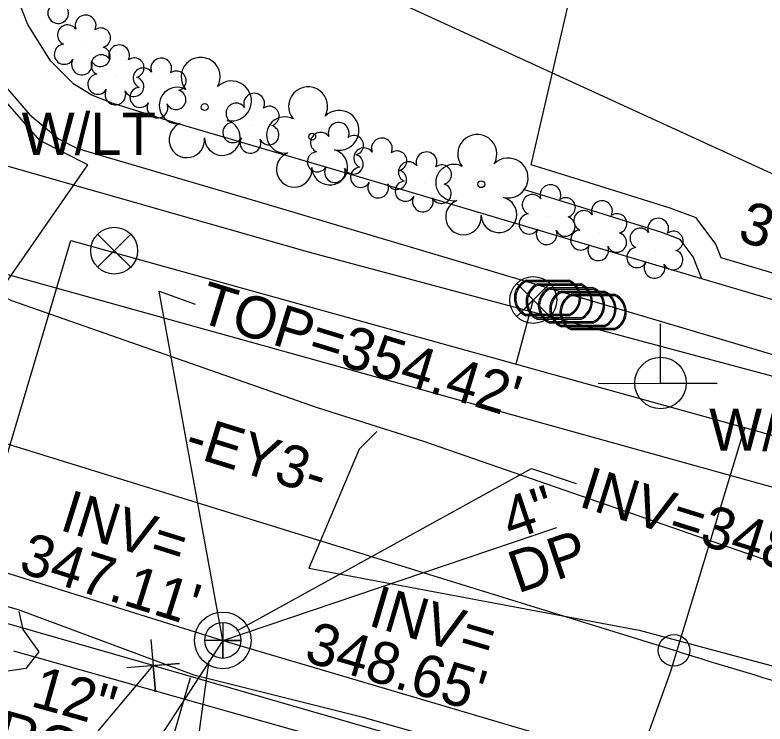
# Model space of a CAD drawing. Extents: x 2089016 to 2094354, y 862840 to 864725.
# Drawn here: x 2091722.8 to 2091794.2, y 863551.6 to 863619.1 of the extents above; entities that cross this region are included whole.
import ezdxf

# ---------------------------------------------------------------- set-up
doc = ezdxf.new("R2010")
doc.units = 0
for name, color, linetype in [('Exist Horizontal Alignment', 7, 'Continuous'), ('Exist Horizontal Alignment Station Label', 7, 'Continuous'), ('Exist Property Corner CELL', 7, 'Continuous'), ('Exist Property Line', 7, 'Continuous'), ('Exist Right of Way Easement Line', 7, 'Continuous'), ('Exist Right of Way Line', 7, 'Continuous'), ('Exist Roads Curbs', 7, 'Continuous'), ('Exist Roads EOP', 7, 'Continuous'), ('Exist Roads EOP Other', 7, 'Continuous'), ('Exist Roads EOP Other Text', 7, 'Continuous'), ('Exist Roads Soil', 7, 'Continuous'), ('Exist Structure Minor Pipes HDPE 12 Inch', 7, 'Continuous'), ('Exist Structure Minor Pipes RCP 12 Inch', 7, 'Continuous'), ('Exist Structure Minor Pipes RCP 12 Inch Text', 7, 'Continuous'), ('Exist Utilities Gas UG Line SUE LOS B', 7, 'Continuous'), ('Exist Utilities Other Unknown UG SUE LOS B', 7, 'Continuous'), ('Exist Utilities Power Joint Use Telephone Text', 7, 'Continuous'), ('Exist Utilities Sanitary Sewer Manhole Leader', 7, 'Continuous'), ('Exist Utilities Sanitary Sewer Manhole Text', 7, 'Continuous'), ('Exist Utilities Sanitary Sewer UG Line', 7, 'Continuous'), ('Exist Utilities Sanitary Sewer UG Line Invert Elevation', 7, 'Continuous'), ('Exist Utilities Sanitary Sewer UG Line Leader', 7, 'Continuous'), ('Exist Utilities Sanitary Sewer UG Line Text', 7, 'Continuous'), ('Exist Utilities Water UG Line SUE LOS B', 7, 'Continuous'), ('Exist Utilities Water UG Line SUE LOS C', 7, 'Continuous'), ('Exist Vegetation Shrub CELL', 7, 'Continuous'), ('Exist Vegetation Tree CELL', 7, 'Continuous'), ('Pattern 1', 7, 'Continuous'), ('Prop Erosion Embankment Toe Protection with Rip Rap 2 Detail CELL', 7, 'Continuous'), ('Prop SS Fill Line', 7, 'Continuous'), ('Raster_Level_0', 7, 'Continuous')]:
    doc.layers.add(name, color=color, linetype=linetype)

msp = doc.modelspace()

# ---------------------------------------------------------------- linework, layer by layer
at = {"layer": 'Exist Horizontal Alignment'}
msp.add_line((2091639.266, 863603.947), (2091785.528, 863558.655), dxfattribs=at)
msp.add_arc((2092081.334, 864513.903), 1000, 252.794123, 253.614255, dxfattribs=at)
at = {"layer": 'Exist Horizontal Alignment Station Label'}
msp.add_circle((2091785.528, 863558.655), 1.5, dxfattribs=at)
at = {"layer": 'Exist Property Corner CELL'}
msp.add_line((2091735.99, 863557.197), (2091735.99, 863557.197), dxfattribs=at)
msp.add_lwpolyline([(2091735.777, 863559.688), (2091736.203, 863554.706), (2091735.99, 863557.197), (2091738.481, 863557.41), (2091733.499, 863556.984)], dxfattribs=at)
at = {"layer": 'Exist Property Line'}
msp.add_line((2091664.477, 863472.317), (2091735.99, 863557.197), dxfattribs=at)
at = {"layer": 'Exist Right of Way Easement Line'}
for p, q in [((2091710.143, 863608.105), (2091750.865, 863596.52)), ((2091750.865, 863596.52), (2092140.908, 863492.076))]:
    msp.add_line(p, q, dxfattribs=at)
at = {"layer": 'Exist Right of Way Line'}
for p, q in [((2091889.589, 863547.834), (2091702.676, 863599.776)), ((2091735.99, 863557.197), (2091671.884, 863575.654)), ((2091735.99, 863557.197), (2091872.304, 863517.992))]:
    msp.add_line(p, q, dxfattribs=at)
at = {"layer": 'Exist Roads Curbs'}
msp.add_lwpolyline([(2091855.894, 863661.883), (2091853.507, 863662.46), (2091852.48, 863662.574), (2091850.82, 863662.18), (2091849.98, 863661.618), (2091849.008, 863660.558), (2091848.524, 863659.235), (2091847.074, 863654.608), (2091843.987, 863643.811), (2091838.669, 863626.158), (2091832.681, 863605.26), (2091827.472, 863585.949), (2091821.491, 863587.607), (2091817.936, 863588.532), (2091816.21, 863588.737), (2091814.876, 863588.757), (2091813.265, 863588.189), (2091811.654, 863587.035), (2091788.184, 863593.976), (2091787.36, 863596.086), (2091786.107, 863597.737), (2091784.371, 863598.396), (2091776.745, 863600.773), (2091771.217, 863602.487)], dxfattribs=at)
at = {"layer": 'Exist Roads EOP'}
for points in [[(2091721.973, 863592.187), (2091722.525, 863591.929), (2091751.598, 863581.733), (2091761.712, 863578.542), (2091795.518, 863566.803), (2091832.299, 863555.652), (2091868.272, 863545.156), (2091897.819, 863536.596)], [(2091655.685, 863579.188), (2091656.213, 863579.402), (2091656.133, 863579.681), (2091658.967, 863580.877), (2091659.28, 863581.748), (2091666.089, 863580.155), (2091666.946, 863578.975), (2091677.331, 863575.995), (2091705.316, 863567.541), (2091723.136, 863562.53), (2091739.843, 863556.321), (2091755.832, 863552.328), (2091778.964, 863545.706)]]:
    msp.add_lwpolyline(points, dxfattribs=at)
at = {"layer": 'Exist Roads EOP Other'}
msp.add_line((2091735.178, 863541.104), (2091739.553, 863556.073), dxfattribs=at)
for points in [[(2091776.213, 863697.887), (2091777.117, 863690.744), (2091763.629, 863676.089), (2091745.854, 863656.731), (2091728.09, 863637.482), (2091719.84, 863628.143), (2091718.538, 863626.307), (2091718.196, 863624.749), (2091717.742, 863622.022), (2091718.026, 863619.272), (2091719.327, 863616.275), (2091721.587, 863612.671), (2091724.242, 863609.57), (2091727.039, 863607.256), (2091728.803, 863606.382), (2091745.94, 863601.343), (2091773.445, 863593.161), (2091798.757, 863585.647), (2091809.97, 863582.295), (2091815.257, 863580.291), (2091828.835, 863574.84), (2091836.165, 863572.556), (2091855.584, 863566.981), (2091878.745, 863560.192)], [(2091788.184, 863593.976), (2091754.778, 863603.893), (2091738.375, 863608.719), (2091732.185, 863610.648), (2091730.15, 863611.44), (2091728.45, 863612.493), (2091726.208, 863614.705), (2091724.072, 863618.175), (2091723.239, 863620.257), (2091722.957, 863622.073), (2091723.033, 863623.309), (2091723.359, 863624.356), (2091724.155, 863625.511), (2091735.994, 863638.255), (2091748.775, 863652.267), (2091762.745, 863667.58), (2091772.499, 863678.106), (2091780.589, 863686.805), (2091784.198, 863685.292)], [(2091771.94, 863604.815), (2091778.224, 863631.952), (2091781.619, 863645.11), (2091782.764, 863650.719), (2091783.015, 863653.303), (2091782.678, 863657.18), (2091782.073, 863660.324), (2091780.996, 863665.16), (2091779.816, 863668.594), (2091778.08, 863671.314), (2091775.817, 863674.246), (2091776.439, 863675.038)], [(2091825.757, 863588.954), (2091822.124, 863589.961), (2091818.389, 863590.933), (2091816.371, 863591.173), (2091814.477, 863591.2), (2091812.128, 863590.373), (2091811.203, 863589.71), (2091790.021, 863595.975), (2091789.507, 863597.29), (2091787.626, 863599.767), (2091785.168, 863600.702), (2091777.468, 863603.101), (2091771.94, 863604.815)]]:
    msp.add_lwpolyline(points, dxfattribs=at)
at = {"layer": 'Exist Roads Soil'}
msp.add_lwpolyline([(2091723.203, 863562.35), (2091723.602, 863560.63), (2091725.126, 863558.505), (2091723.869, 863556.934), (2091714.966, 863555.607), (2091710.607, 863552.974), (2091694.845, 863562.144), (2091674.518, 863570.019)], dxfattribs=at)
at = {"layer": 'Exist Structure Minor Pipes HDPE 12 Inch'}
msp.add_line((2091749.782, 863624.671), (2091839.168, 863583.619), dxfattribs=at)
at = {"layer": 'Exist Structure Minor Pipes RCP 12 Inch'}
msp.add_line((2091751.845, 863550.371), (2091722.736, 863558.571), dxfattribs=at)
at = {"layer": 'Exist Utilities Gas UG Line SUE LOS B'}
for points in [[(2091729.764, 863604.828), (2091725.207, 863607.126), (2091719.711, 863613.398), (2091716.943, 863620.196), (2091717.942, 863627.133), (2091720.011, 863639.497), (2091724.825, 863648.758), (2091731.758, 863668.069), (2091742.721, 863685.222), (2091753.701, 863693.467), (2091778.519, 863718.915), (2091798.39, 863743.356), (2091823.225, 863776.368)], [(2091709.864, 863551.92), (2091713.29, 863565.051), (2091721.065, 863592.306), (2091729.764, 863604.828)]]:
    msp.add_lwpolyline(points, dxfattribs=at)
at = {"layer": 'Exist Utilities Other Unknown UG SUE LOS B'}
msp.add_lwpolyline([(2091757.273, 863579.459), (2091755.566, 863577.788), (2091750.785, 863566.468), (2091782.228, 863560.569), (2091826.462, 863548.706), (2091876.499, 863534.508)], dxfattribs=at)
at = {"layer": 'Exist Utilities Sanitary Sewer Manhole Leader'}
msp.add_lwpolyline([(2091742.609, 863559.598), (2091736.567, 863592.82), (2091739.994, 863591.586)], dxfattribs=at)
at = {"layer": 'Exist Utilities Sanitary Sewer UG Line'}
for q in [(2091774.381, 863570.329), (2091629.841, 863386.019)]:
    msp.add_line((2091742.609, 863559.598), q, dxfattribs=at)
msp.add_lwpolyline([(2091320.595, 863732.95), (2091428.491, 863688.595), (2091601.081, 863620.344), (2091645.503, 863589.998), (2091742.609, 863559.598), (2091989.854, 863486.524)], dxfattribs=at)
at = {"layer": 'Exist Utilities Sanitary Sewer UG Line Leader'}
for points in [[(2091743.945, 863560.516), (2091771.973, 863575.939), (2091776.23, 863574.519)], [(2091741.28, 863557.682), (2091739.304, 863543.374), (2091734.581, 863538.39)]]:
    msp.add_lwpolyline(points, dxfattribs=at)
at = {"layer": 'Exist Utilities Water UG Line SUE LOS B'}
msp.add_lwpolyline([(2091778.644, 863535.91), (2091780.463, 863543.454), (2091785.191, 863556.569)], dxfattribs=at)
at = {"layer": 'Exist Utilities Water UG Line SUE LOS C'}
for p, q in [((2091772.14, 863591.972), (2091770.489, 863585.872)), ((2091785.191, 863556.569), (2091792.274, 863579.826))]:
    msp.add_line(p, q, dxfattribs=at)
msp.add_lwpolyline([(2091582.982, 863510.859), (2091655.768, 863581.643), (2091716.519, 863558.58), (2091728.143, 863597.624), (2091903.214, 863549.038)], dxfattribs=at)
at = {"layer": 'Exist Vegetation Shrub CELL'}
for p, q in [((2091729.335, 863616.042), (2091729.335, 863616.042)), ((2091732.524, 863613.192), (2091732.524, 863613.192)), ((2091736.529, 863611.944), (2091736.529, 863611.944)), ((2091745.368, 863608.595), (2091745.368, 863608.595)), ((2091753.401, 863605.815), (2091753.401, 863605.815)), ((2091757.518, 863604.342), (2091757.518, 863604.342)), ((2091761.762, 863603.019), (2091761.762, 863603.019)), ((2091773.545, 863599.903), (2091773.545, 863599.903)), ((2091778.446, 863598.376), (2091778.446, 863598.376)), ((2091783.796, 863596.709), (2091783.796, 863596.709))]:
    msp.add_line(p, q, dxfattribs=at)
for centre, radius, start, end in [((2091726.95, 863619.257), 0.984, 151.27966, 21.38702), ((2091729.564, 863618.082), 0.99, 334.83907, 200.47174), ((2091727.853, 863617.169), 0.968, 35.89076, 245.42165), ((2091731.007, 863616.911), 0.929, 284.45672, 126.08612), ((2091727.535, 863615.338), 0.955, 95.10992, 327.95341), ((2091730.972, 863615.113), 0.937, 204.99133, 73.46012), ((2091732.753, 863615.233), 0.99, 334.83907, 200.47174), ((2091731.042, 863614.319), 0.968, 35.89076, 245.42165), ((2091729.207, 863614.358), 0.984, 151.27966, 21.38702), ((2091734.196, 863614.061), 0.929, 284.45672, 126.08612), ((2091736.758, 863613.985), 0.99, 334.83907, 200.47174), ((2091735.047, 863613.071), 0.968, 35.89076, 245.42165), ((2091730.724, 863612.488), 0.955, 95.10992, 327.95341), ((2091734.161, 863612.263), 0.937, 204.99133, 73.46012), ((2091738.201, 863612.813), 0.929, 284.45672, 126.08612), ((2091732.396, 863611.509), 0.984, 151.27966, 21.38702), ((2091734.729, 863611.24), 0.955, 95.10992, 327.95341), ((2091738.166, 863611.015), 0.937, 204.99133, 73.46012), ((2091745.597, 863610.636), 0.99, 334.83907, 200.47174), ((2091736.401, 863610.261), 0.984, 151.27966, 21.38702), ((2091743.886, 863609.722), 0.968, 35.89076, 245.42165), ((2091747.04, 863609.464), 0.929, 284.45672, 126.08612), ((2091743.568, 863607.891), 0.955, 95.10992, 327.95341), ((2091753.63, 863607.855), 0.99, 334.83907, 200.47174), ((2091747.005, 863607.666), 0.937, 204.99133, 73.46012), ((2091745.24, 863606.912), 0.984, 151.27966, 21.38702), ((2091751.918, 863606.942), 0.968, 35.89076, 245.42165), ((2091755.073, 863606.684), 0.929, 284.45672, 126.08612), ((2091757.747, 863606.382), 0.99, 334.83907, 200.47174), ((2091751.601, 863605.111), 0.955, 95.10992, 327.95341), ((2091756.036, 863605.468), 0.968, 35.89076, 245.42165), ((2091759.19, 863605.211), 0.929, 284.45672, 126.08612), ((2091761.991, 863605.06), 0.99, 334.83907, 200.47174), ((2091755.038, 863604.886), 0.937, 204.99133, 73.46012), ((2091753.273, 863604.131), 0.984, 151.27966, 21.38702), ((2091755.718, 863603.637), 0.955, 95.10992, 327.95341), ((2091760.279, 863604.146), 0.968, 35.89076, 245.42165), ((2091763.434, 863603.888), 0.929, 284.45672, 126.08612), ((2091759.155, 863603.413), 0.937, 204.99133, 73.46012), ((2091757.39, 863602.658), 0.984, 151.27966, 21.38702), ((2091759.962, 863602.315), 0.955, 95.10992, 327.95341), ((2091763.399, 863602.09), 0.937, 204.99133, 73.46012), ((2091773.774, 863601.944), 0.99, 334.83907, 200.47174), ((2091761.634, 863601.336), 0.984, 151.27966, 21.38702), ((2091772.062, 863601.03), 0.968, 35.89076, 245.42165), ((2091775.217, 863600.772), 0.929, 284.45672, 126.08612), ((2091778.675, 863600.416), 0.99, 334.83907, 200.47174), ((2091776.964, 863599.503), 0.968, 35.89076, 245.42165), ((2091771.745, 863599.199), 0.955, 95.10992, 327.95341), ((2091775.182, 863598.974), 0.937, 204.99133, 73.46012), ((2091780.118, 863599.245), 0.929, 284.45672, 126.08612), ((2091784.025, 863598.749), 0.99, 334.83907, 200.47174), ((2091782.314, 863597.836), 0.968, 35.89076, 245.42165), ((2091773.416, 863598.22), 0.984, 151.27966, 21.38702), ((2091776.646, 863597.672), 0.955, 95.10992, 327.95341), ((2091780.083, 863597.447), 0.937, 204.99133, 73.46012), ((2091785.468, 863597.578), 0.929, 284.45672, 126.08612), ((2091778.318, 863596.692), 0.984, 151.27966, 21.38702), ((2091781.996, 863596.005), 0.955, 95.10992, 327.95341), ((2091785.433, 863595.78), 0.937, 204.99133, 73.46012), ((2091783.668, 863595.025), 0.984, 151.27966, 21.38702)]:
    msp.add_arc(centre, radius, start, end, dxfattribs=at)
at = {"layer": 'Exist Vegetation Tree CELL'}
for p, q in [((2091740.892, 863610.316), (2091740.892, 863610.316)), ((2091751.114, 863607.511), (2091751.114, 863607.511)), ((2091767.2, 863602.983), (2091767.2, 863602.983))]:
    msp.add_line(p, q, dxfattribs=at)
for centre in [(2091740.892, 863610.316), (2091751.114, 863607.511), (2091767.2, 863602.983)]:
    msp.add_circle(centre, 0.326, dxfattribs=at)
for centre, radius, start, end in [((2091740.507, 863613.189), 1.856, 330.16508, 219.71335), ((2091743.441, 863610.904), 1.899, 257.1011, 134.19993), ((2091738.286, 863610.469), 1.727, 62.66361, 279.3457), ((2091750.729, 863610.384), 1.856, 330.16508, 219.71335), ((2091753.663, 863608.1), 1.899, 257.1011, 134.19993), ((2091742.565, 863607.416), 1.698, 181.28216, 74.55999), ((2091748.509, 863607.665), 1.727, 62.66361, 279.3457), ((2091739.188, 863607.195), 1.689, 111.56708, 6.23104), ((2091766.815, 863605.856), 1.856, 330.16508, 219.71335), ((2091749.41, 863604.39), 1.689, 111.56708, 6.23104), ((2091752.787, 863604.612), 1.698, 181.28216, 74.55999), ((2091769.748, 863603.571), 1.899, 257.1011, 134.19993), ((2091764.594, 863603.136), 1.727, 62.66361, 279.3457), ((2091768.872, 863600.083), 1.698, 181.28216, 74.55999), ((2091765.495, 863599.862), 1.689, 111.56708, 6.23104)]:
    msp.add_arc(centre, radius, start, end, dxfattribs=at)
at = {"layer": 'Pattern 1'}
for p, q in [((2091773.509, 863592.161), (2091773.509, 863592.161)), ((2091774.619, 863591.821), (2091774.619, 863591.821)), ((2091775.78, 863591.452), (2091775.78, 863591.452)), ((2091776.868, 863591.118), (2091776.868, 863591.118)), ((2091777.838, 863590.822), (2091777.838, 863590.822))]:
    msp.add_line(p, q, dxfattribs=at)
for points in [[(2091771.472, 863593.861), (2091775.547, 863593.861)], [(2091771.472, 863593.723), (2091775.547, 863593.723)], [(2091772.582, 863593.521), (2091776.657, 863593.521)], [(2091772.582, 863593.384), (2091776.657, 863593.384)], [(2091773.742, 863593.152), (2091777.818, 863593.152)], [(2091773.742, 863593.014), (2091777.818, 863593.014)], [(2091774.831, 863592.818), (2091778.906, 863592.818)], [(2091774.831, 863592.68), (2091778.906, 863592.68)], [(2091775.8, 863592.522), (2091779.875, 863592.522)], [(2091775.8, 863592.384), (2091779.875, 863592.384)], [(2091775.547, 863590.598), (2091771.447, 863590.598)], [(2091775.547, 863590.461), (2091771.447, 863590.461)], [(2091776.657, 863590.259), (2091772.557, 863590.259)], [(2091776.657, 863590.121), (2091772.557, 863590.121)], [(2091777.818, 863589.889), (2091773.718, 863589.889)], [(2091777.818, 863589.752), (2091773.718, 863589.752)], [(2091778.906, 863589.555), (2091774.806, 863589.555)], [(2091778.906, 863589.418), (2091774.806, 863589.418)], [(2091779.875, 863589.259), (2091775.775, 863589.259)], [(2091779.875, 863589.122), (2091775.775, 863589.122)]]:
    msp.add_lwpolyline(points, dxfattribs=at)
for centre, radius, start, end in [((2091772.202, 863592.155), 1.855, 113.17804, 245.97939), ((2091774.802, 863592.161), 1.856, 293.64832, 66.30838), ((2091772.213, 863592.155), 1.735, 115.30093, 243.78236), ((2091773.312, 863591.816), 1.855, 113.17804, 245.97939), ((2091773.323, 863591.815), 1.735, 115.30093, 243.78236), ((2091774.473, 863591.447), 1.855, 113.17804, 245.97939), ((2091774.814, 863592.161), 1.726, 295.12717, 64.87283), ((2091775.912, 863591.822), 1.856, 293.64832, 66.30838), ((2091775.924, 863591.821), 1.726, 295.12717, 64.87283), ((2091777.073, 863591.453), 1.856, 293.64832, 66.30838), ((2091774.484, 863591.446), 1.735, 115.30093, 243.78236), ((2091775.561, 863591.112), 1.855, 113.17804, 245.97939), ((2091775.572, 863591.112), 1.735, 115.30093, 243.78236), ((2091776.53, 863590.816), 1.855, 113.17804, 245.97939), ((2091776.541, 863590.816), 1.735, 115.30093, 243.78236), ((2091777.085, 863591.452), 1.726, 295.12717, 64.87283), ((2091778.161, 863591.118), 1.856, 293.64832, 66.30838), ((2091778.173, 863591.118), 1.726, 295.12717, 64.87283), ((2091779.13, 863590.822), 1.856, 293.64832, 66.30838), ((2091779.142, 863590.822), 1.726, 295.12717, 64.87283)]:
    msp.add_arc(centre, radius, start, end, dxfattribs=at)
at = {"layer": 'Prop Erosion Embankment Toe Protection with Rip Rap 2 Detail CELL'}
for points in [[(2091733.859, 863598.23), (2091730.709, 863595.08), (2091732.284, 863596.655), (2091733.859, 863595.08), (2091730.709, 863598.23)], [(2091773.715, 863593.547), (2091770.565, 863590.397), (2091772.14, 863591.972), (2091773.715, 863590.397), (2091770.565, 863593.547)]]:
    msp.add_lwpolyline(points, dxfattribs=at)
for centre in [(2091732.284, 863596.655), (2091772.14, 863591.972)]:
    msp.add_circle(centre, 2.227, dxfattribs=at)
at = {"layer": 'Prop SS Fill Line'}
msp.add_line((2091784.246, 863584.068), (2091784.246, 863584.068), dxfattribs=at)
msp.add_lwpolyline([(2091778.308, 863584.068), (2091789.646, 863584.031), (2091784.246, 863584.048), (2091784.246, 863589.693)], dxfattribs=at)
msp.add_circle((2091784.247, 863584.074), 2.45, dxfattribs=at)
at = {"layer": 'Raster_Level_0'}
msp.add_lwpolyline([(2091742.609, 863561.311), (2091742.609, 863557.886), (2091742.609, 863559.598), (2091744.322, 863559.598), (2091740.897, 863559.598)], dxfattribs=at)
for radius in [2.694, 1.712]:
    msp.add_circle((2091742.609, 863559.598), radius, dxfattribs=at)

# ---------------------------------------------------------------- texts
at = {"layer": 'Exist Horizontal Alignment'}
msp.add_text('-EY3-', height=4, rotation=342.79412, dxfattribs=at).set_placement((2091738.784, 863577.317))
at = {"layer": 'Exist Roads EOP Other Text'}
msp.add_text('30" C&G', height=4, rotation=343.52587, dxfattribs=at).set_placement((2091791.451, 863597.637))
at = {"layer": 'Exist Structure Minor Pipes RCP 12 Inch Text'}
for s, p in [('12"', (2091724.21, 863553.377)), ('RCP', (2091720.702, 863549.17))]:
    msp.add_text(s, height=4, rotation=344.26701, dxfattribs=at).set_placement(p)
at = {"layer": 'Exist Utilities Power Joint Use Telephone Text'}
for p in [(2091723.48, 863605.77), (2091788.863, 863577.644)]:
    msp.add_text('W/LT', height=4, dxfattribs=at).set_placement(p)
at = {"layer": 'Exist Utilities Sanitary Sewer Manhole Text'}
msp.add_text("TOP=354.42'", height=4, rotation=342.97018, dxfattribs=at).set_placement((2091740.059, 863589.962))
at = {"layer": 'Exist Utilities Sanitary Sewer UG Line Invert Elevation'}
for s, rotation, p in [("INV=348.03'", 342.58456, (2091776.325, 863572.376)), ('INV=', 342.61663, (2091726.961, 863570.141)), ("347.11'", 342.61663, (2091723.063, 863566.122)), ('INV=', 343.53474, (2091756.315, 863561.052)), ("348.65'", 343.53474, (2091750.217, 863557.641))]:
    msp.add_text(s, height=4, rotation=rotation, dxfattribs=at).set_placement(p)
at = {"layer": 'Exist Utilities Sanitary Sewer UG Line Text'}
for s, p in [('4" ', (2091770.007, 863569.097)), ('DP', (2091770.652, 863564.037))]:
    msp.add_text(s, height=4, rotation=18.66268, dxfattribs=at).set_placement(p)

doc.saveas('drawing.dxf')
